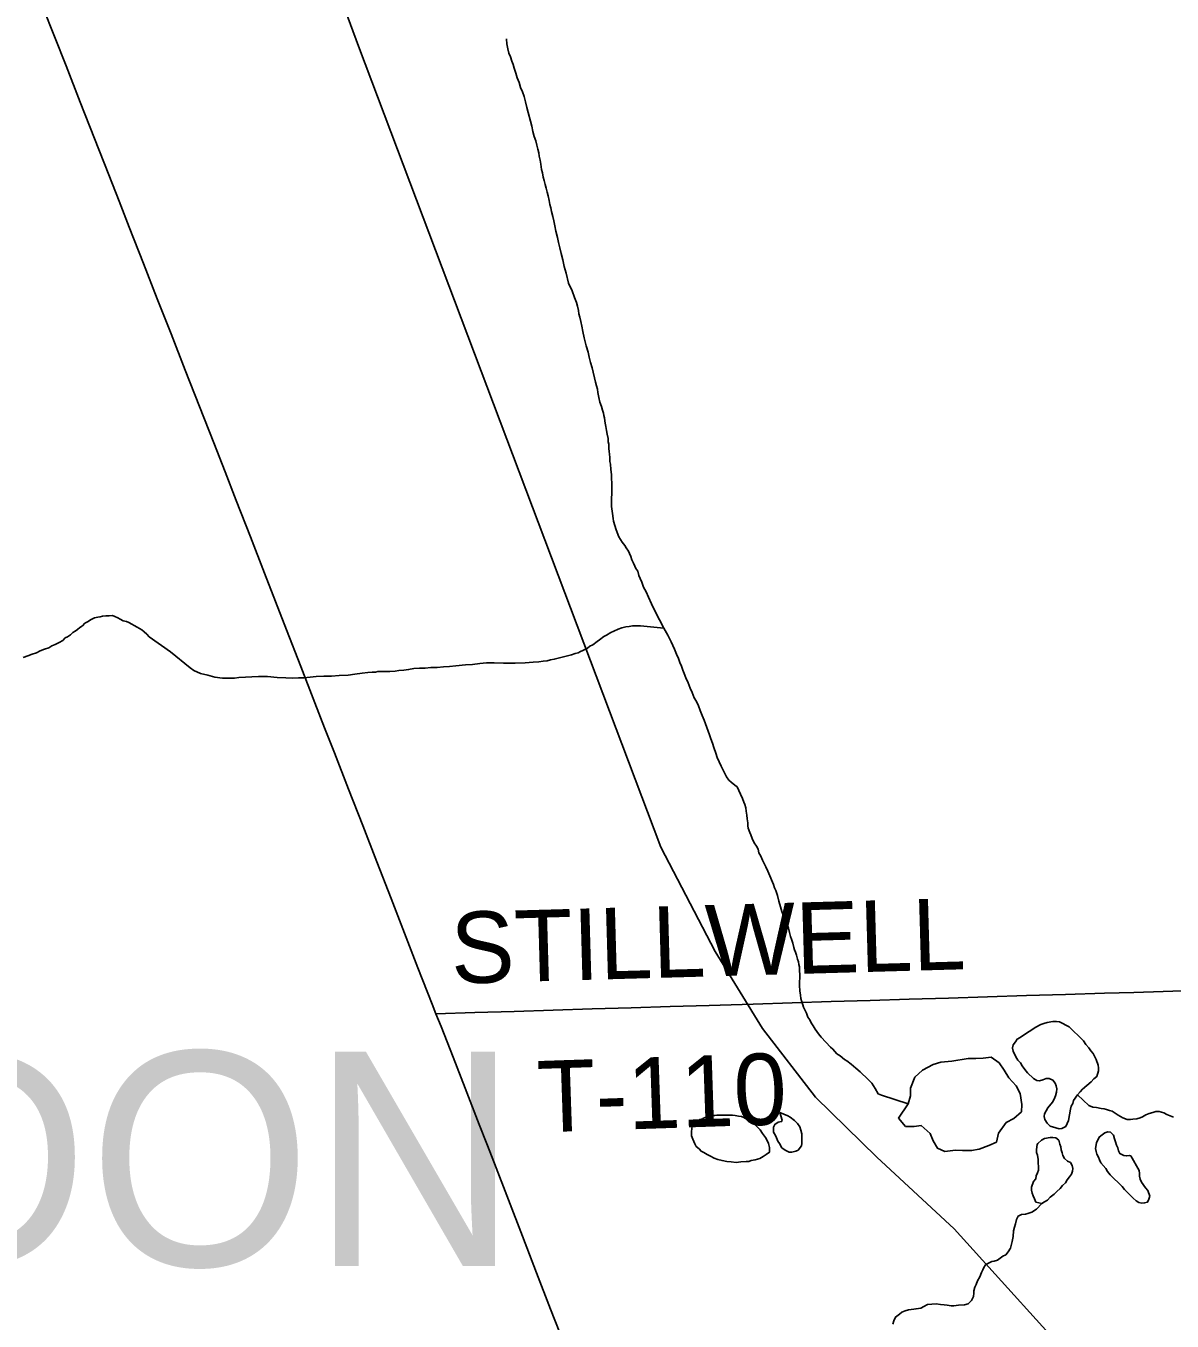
# Model space of a CAD drawing. Extents: x 103424 to 290657, y 38711 to 110967.
# Drawn here: x 166271 to 171115, y 86206 to 91682 of the extents above; entities that cross this region are included whole.
import ezdxf

# ---------------------------------------------------------------- set-up
doc = ezdxf.new("R2010")
doc.units = 0
for name, color, linetype in [('GM_X_Minor_Lake', 7, 'Continuous'), ('GM_X_Minor_River', 7, 'Continuous'), ('GM_X_Rail_Line', 7, 'Continuous'), ('GM_X_State_Route', 7, 'Continuous'), ('GM_X_Township_Road', 7, 'Continuous'), ('GM_X_Township_Road_Text', 7, 'Continuous'), ('GM_X_Township_Text', 7, 'Continuous')]:
    doc.layers.add(name, color=color, linetype=linetype)

msp = doc.modelspace()

# ---------------------------------------------------------------- linework, layer by layer
at = {"layer": 'GM_X_Minor_Lake'}
for points in [[(170737.6, 87393.5), (170679.6, 87450.5), (170639.2, 87470.3), (170627, 87472.2), (170610.9, 87472.1), (170586.8, 87467.8), (170572.7, 87463.6), (170560.7, 87459.5), (170536.6, 87447.2), (170522.6, 87437), (170510.6, 87430.8), (170486.6, 87414.4), (170472.6, 87404.2), (170460.6, 87398.1), (170452.6, 87385.9), (170442.7, 87373.7), (170440.8, 87361.6), (170440.8, 87359.6)], [(170440.8, 87359.6), (170442.9, 87347.5), (170455.2, 87323.4), (170463.4, 87309.3), (170473.6, 87297.3), (170481.8, 87285.3), (170492, 87269.3), (170504.2, 87255.2), (170528.6, 87231.3), (170542.8, 87223.3), (170554.9, 87221.4), (170569, 87225.6), (170583, 87231.7), (170595.1, 87231.8), (170611.3, 87223.9), (170621.5, 87211.9), (170625.6, 87199.9), (170627.8, 87187.8), (170625.9, 87173.6), (170622, 87157.5), (170616.1, 87143.3), (170610.2, 87131.1), (170590.3, 87106.7), (170582.3, 87094.6), (170576.4, 87082.4), (170574.5, 87070.3), (170576.6, 87058.2), (170586.8, 87042.2), (170599.1, 87030.2), (170623.3, 87022.3), (170637.4, 87018.4), (170649.5, 87020.5), (170665.5, 87028.8), (170671.5, 87040.9), (170677.4, 87053.1), (170685, 87101.5), (170688.9, 87113.7), (170694.8, 87125.8), (170698.7, 87138), (170714.6, 87162.3), (170726.6, 87174.5), (170736.6, 87186.7), (170772.5, 87217.3), (170784.5, 87229.5), (170796.5, 87239.7)], [(170796.5, 87239.7), (170804.3, 87264), (170804.2, 87276.1), (170802.1, 87288.2), (170793.8, 87312.3), (170781.5, 87336.4), (170771.3, 87348.4), (170763.1, 87360.5), (170750.9, 87374.5), (170740.6, 87390.5), (170737.6, 87393.5)], [(169958.7, 87063.3), (169988.6, 87028.9), (170024.9, 87028.7), (170055.1, 87032.6), (170093.1, 86998.1), (170105, 86967.8), (170122.9, 86937.4), (170155, 86923.1), (170199.3, 86929), (170229.5, 86926.8), (170267.7, 86926.6), (170300, 86932.5), (170340.3, 86948.4), (170372.6, 86962.4), (170380.9, 87000.7), (170413.3, 87044.9), (170445.6, 87062.9), (170478, 87090.9), (170480.2, 87121.2), (170472.4, 87167.6), (170456.5, 87200), (170424.5, 87234.5), (170404.6, 87266.8), (170384.7, 87297.2), (170350.6, 87321.6), (170316.4, 87317.7), (170286.2, 87315.9), (170254, 87316.1), (170252.8, 87315.9)], [(170252.8, 87315.9), (170183.5, 87304.3), (170137.2, 87300.5), (170104.9, 87290.6), (170060.5, 87266.6), (170028.1, 87236.5), (170009.7, 87190.2), (170009.5, 87157.9), (169999.3, 87123.7), (169958.7, 87063.3)], [(169456.5, 87087.8), (169466.8, 87055.5), (169464.8, 87049.4), (169450.7, 87047.3), (169436.6, 87037.2), (169430.6, 87025), (169430.7, 87004.8), (169438.9, 86990.6), (169443, 86980.6), (169449.1, 86966.4), (169455.2, 86956.4), (169465.5, 86938.2), (169479.7, 86928.2), (169495.9, 86920.1), (169508, 86920.2), (169524.1, 86924.3), (169534.2, 86928.4), (169548.2, 86946.7), (169550.2, 86956.8), (169550.1, 86971), (169550, 86985.1), (169549.9, 86997.3), (169545.8, 87013.4), (169541.7, 87027.6), (169531.5, 87041.7), (169525.8, 87047.3)], [(169525.8, 87047.3), (169519.3, 87053.7), (169501, 87067.8), (169490.9, 87073.8), (169456.5, 87087.8)], [(169089, 87029.9), (169087.2, 87027.3), (169085.2, 87021.3), (169083.3, 87005.1), (169083.4, 86988.9), (169089.5, 86974.8), (169097.7, 86954.6), (169103.8, 86944.5), (169116, 86934.5), (169124.2, 86924.4), (169136.3, 86918.4), (169150.5, 86910.4), (169164.7, 86902.3), (169178.9, 86894.3), (169195.1, 86888.3), (169213.3, 86884.4), (169233.5, 86880.4), (169251.7, 86878.5), (169271.9, 86876.6), (169292.1, 86878.7), (169314.3, 86880.8), (169326.4, 86880.9), (169336.5, 86885), (169352.7, 86887.1), (169372.8, 86893.3), (169386.9, 86901.4), (169399, 86909.6), (169413, 86919.7), (169413, 86929.8), (169412.9, 86940), (169408.8, 86956.1), (169402.6, 86972.3), (169396.5, 86982.4), (169384.3, 86998.5), (169374.1, 87014.6), (169361.9, 87026.7), (169347.7, 87040.8), (169321.3, 87056.8), (169305.1, 87066.8), (169295, 87070.8), (169282.8, 87072.8), (169268.7, 87074.7), (169256.5, 87076.7), (169242.4, 87076.6), (169228.3, 87076.6), (169216.2, 87076.5), (169204, 87076.4), (169191.9, 87076.4), (169181.8, 87074.3), (169171.7, 87074.3), (169161.6, 87072.2), (169151.5, 87070.1), (169141.5, 87066), (169131.4, 87061.9), (169129.6, 87061.3)], [(169129.6, 87061.3), (169119.3, 87057.8), (169103.2, 87045.6), (169090.8, 87033.9), (169089, 87029.9)], [(170563.9, 86703.1), (170575.9, 86709.2), (170587.9, 86717.4), (170599.9, 86729.6), (170615.9, 86741.9), (170627.9, 86754.1), (170641.9, 86766.3), (170651.8, 86778.5), (170663.8, 86790.7), (170671.7, 86802.9), (170681.7, 86815.1), (170689.6, 86827.2), (170693.5, 86839.4), (170695.4, 86851.5), (170693.3, 86863.6), (170685.1, 86875.6), (170673, 86881.6), (170660.8, 86893.6), (170652.6, 86905.6), (170650.5, 86917.7), (170646.3, 86929.7), (170644.2, 86941.8), (170640.1, 86953.9), (170635.9, 86970), (170623.7, 86980), (170611.6, 86981.9), (170599.5, 86981.8), (170575.4, 86977.5), (170563.4, 86971.3), (170547.4, 86957.1), (170544.9, 86952)], [(170940, 86904.4), (170934.6, 86906.1), (170922.6, 86904), (170910.5, 86905.9), (170894.3, 86913.8), (170888.1, 86925.9), (170886, 86938), (170879.8, 86950), (170875.7, 86964.1), (170871.5, 86976.1), (170867.3, 86992.3), (170855.1, 87004.2), (170843, 87006.2), (170831, 87002), (170819, 86993.8), (170807, 86983.6), (170795.1, 86959.3), (170791.3, 86935.1), (170793.5, 86923), (170797.6, 86910.9), (170803.8, 86898.9), (170807.9, 86886.8), (170814.1, 86874.8), (170834.4, 86850.7), (170842.6, 86838.7), (170852.9, 86824.6)], [(170544.9, 86952), (170541.6, 86930.8), (170541.7, 86918.7), (170545.8, 86906.6), (170549.1, 86888.4)], [(170549.1, 86888.4), (170550.5, 86844.1), (170546.6, 86832), (170540.6, 86819.8), (170538.7, 86807.7), (170528.8, 86795.5), (170521, 86771.3), (170521.1, 86759.1), (170523.2, 86747.1), (170527.3, 86735), (170533.5, 86723), (170539.7, 86708.9), (170551.8, 86705), (170563.9, 86703.1)], [(171020.9, 86733.4), (171012.6, 86757.5), (171002.4, 86769.6), (170986.1, 86793.6), (170979.9, 86805.7), (170977.8, 86817.7), (170977.7, 86829.8), (170975.5, 86841.9), (170940, 86904.4)], [(170852.9, 86824.6), (170903.7, 86774.7), (170913.9, 86762.7), (170926.1, 86748.7), (170950.5, 86724.7), (170962.7, 86714.7), (170974.8, 86706.8), (170986.9, 86704.9), (170999, 86705), (171011.1, 86709.1), (171017, 86721.3), (171020.9, 86733.4)]]:
    msp.add_lwpolyline(points, dxfattribs=at)
at = {"layer": 'GM_X_Minor_River'}
for points in [[(168301.5, 91628.3), (168301.5, 91626.3), (168303.7, 91606.1), (168307.8, 91585.9), (168312, 91567.7), (168318.2, 91551.6), (168324.3, 91533.4), (168330.5, 91519.3), (168334.6, 91503.1), (168340.8, 91482.9), (168347, 91462.7), (168355.2, 91442.5), (168361.4, 91422.3), (168369.6, 91404.2), (168375.8, 91384), (168381.9, 91361.8), (168388.2, 91337.5), (168408.8, 91258.8), (168413, 91236.5), (168419.2, 91214.3), (168425.4, 91196.1), (168429.5, 91178), (168433.7, 91161.8), (168437.8, 91145.7), (168439.9, 91131.5), (168444, 91115.3), (168446.2, 91097.2), (168450.4, 91074.9), (168454.5, 91060.8), (168456.6, 91042.6), (168460.8, 91028.5), (168464.9, 91012.3), (168469, 90996.1), (168473.2, 90980), (168477.3, 90963.8), (168481.5, 90943.6), (168485.6, 90927.5), (168489.7, 90913.3), (168491.9, 90897.2), (168498, 90877), (168502.2, 90858.8), (168506.4, 90836.6), (168510.5, 90814.3), (168516.8, 90788.1), (168520.9, 90765.9), (168527.1, 90743.6), (168533.3, 90719.4), (168539.6, 90693.1), (168545.8, 90664.9), (168554.1, 90636.6), (168564.4, 90594.2), (168578.8, 90561.9), (168589, 90533.6), (168597.2, 90513.4), (168601.4, 90497.3), (168605.5, 90479.1), (168607.6, 90465), (168611.7, 90450.8), (168615.9, 90432.6), (168620.1, 90412.4), (168624.2, 90390.2), (168630.5, 90363.9), (168638.8, 90329.6), (168647, 90303.4), (168651.2, 90281.1), (168657.4, 90258.9), (168663.6, 90236.7), (168678.1, 90176.1), (168682.2, 90159.9), (168686.3, 90145.8), (168688.4, 90131.7), (168692.6, 90111.5), (168696.8, 90091.3), (168702.9, 90073.1), (168707.1, 90056.9), (168711.2, 90044.8), (168713.3, 90034.7), (168715.4, 90024.6), (168717.5, 90012.5), (168719.5, 90002.4), (168721.6, 89988.2), (168723.8, 89972.1), (168727.9, 89955.9), (168732.1, 89937.7), (168732.1, 89923.6), (168734.2, 89913.5), (168734.3, 89895.3), (168736.4, 89883.1), (168736.5, 89871), (168738.6, 89856.9), (168738.7, 89840.7), (168740.8, 89828.6), (168743, 89806.3), (168745.1, 89786.1), (168745.2, 89765.9), (168747.3, 89751.8), (168747.4, 89739.6), (168747.5, 89729.5), (168747.6, 89713.3), (168747.7, 89699.2), (168745.7, 89689.1)], [(168745.7, 89689.1), (168745.7, 89678.9), (168745.8, 89666.8), (168745.9, 89650.6), (168750.2, 89620.3), (168752.3, 89600.1), (168754.4, 89588), (168764.7, 89551.6), (168777, 89521.4), (168791.3, 89499.2), (168801.5, 89485.1), (168807.6, 89475), (168817.8, 89460.9), (168821.9, 89450.8), (168828, 89438.7), (168832.2, 89424.6), (168838.3, 89410.4), (168844.4, 89398.3), (168848.5, 89388.2), (168856.7, 89376.1), (168860.8, 89358), (168867, 89345.9), (168873.1, 89329.7), (168881.3, 89309.5), (168891.6, 89289.4), (168901.8, 89267.2), (168914.1, 89238.9), (168930.5, 89206.6), (168948.8, 89170.3), (168967.2, 89136), (168983.6, 89105.8), (168997.9, 89077.5), (169012.2, 89047.3), (169020.4, 89025.1), (169028.6, 89006.9), (169034.8, 88990.8), (169041, 88974.6), (169047.1, 88958.5), (169053.3, 88944.3), (169059.4, 88926.2), (169069.7, 88904), (169077.9, 88881.8), (169086.1, 88863.6), (169094.3, 88841.4), (169104.5, 88825.3), (169112.7, 88807.1), (169120.9, 88786.9), (169129.1, 88766.7), (169137.3, 88746.6), (169159.9, 88684), (169166, 88667.8), (169172.2, 88649.7), (169178.4, 88631.5), (169186.6, 88607.3), (169192.8, 88589.1), (169201, 88570.9), (169209.2, 88552.8), (169217.4, 88534.6), (169225.5, 88518.5), (169231.7, 88506.4), (169241.9, 88492.3), (169252, 88484.2), (169266.2, 88472.2), (169276.4, 88464.1), (169290.7, 88433.9), (169298.9, 88415.7), (169305, 88399.5), (169309.1, 88389.5), (169313.3, 88375.3), (169315.4, 88361.2), (169317.5, 88345), (169319.6, 88328.8), (169321.7, 88312.7), (169321.8, 88300.5), (169323.9, 88290.4), (169330.1, 88272.3), (169334.2, 88262.2), (169340.3, 88246), (169348.5, 88227.9), (169358.7, 88213.8), (169364.8, 88201.7), (169369, 88185.5), (169377.1, 88171.4), (169383.3, 88155.2), (169389.4, 88143.1), (169397.6, 88127), (169405.8, 88108.8), (169409.9, 88098.7), (169430.4, 88052.3), (169434.5, 88038.2), (169440.6, 88026.1), (169446.8, 88005.9), (169453, 87981.7), (169459.3, 87957.4), (169465.4, 87937.2), (169471.6, 87923.1), (169477.7, 87911), (169481.8, 87896.9), (169488, 87884.8), (169494.1, 87866.6), (169498.3, 87848.4)], [(166882, 89035.8), (166791.6, 89098.6), (166781.3, 89110.5), (166771, 89120.4), (166760.8, 89128.3), (166750.6, 89134.2), (166740.4, 89140.1), (166705.8, 89159.7), (166695.6, 89163.5), (166681.4, 89167.3), (166669.2, 89173.2), (166659, 89179), (166646.8, 89184.9), (166636.6, 89188.7), (166622.5, 89188.5), (166608.4, 89188.2), (166594.3, 89186), (166584.3, 89183.8), (166574.2, 89181.6), (166560.1, 89179.3), (166546.1, 89173), (166530.2, 89162.6), (166520.2, 89156.4), (166510.3, 89146.1), (166498.3, 89137.8), (166488.4, 89129.5), (166478.4, 89123.3), (166468.4, 89117), (166458.5, 89106.8), (166446.6, 89098.5), (166436.5, 89094.2), (166426.6, 89084), (166410.6, 89075.6), (166394.7, 89067.2), (166380.6, 89060.9), (166366.7, 89052.6), (166348.6, 89046.2), (166330.6, 89039.8), (166314.6, 89031.5), (166296.5, 89025.1), (166278.5, 89018.7), (166258.4, 89012.3)], [(166882, 89035.8), (166964.4, 88968.4), (166980.6, 88956.3), (167008.9, 88944.3), (167039.3, 88936.4), (167069.6, 88928.4), (167102, 88924.6), (167130.3, 88924.7), (167152.5, 88924.8), (167170.7, 88926.9), (167253.4, 88931.4), (167291.8, 88931.6), (167332.3, 88927.7), (167368.6, 88925.9), (167398.9, 88924), (167423.2, 88926.2), (167445.4, 88926.3), (167471.6, 88928.4), (167497.9, 88930.6), (167530.2, 88932.8), (167562.5, 88932.9), (167594.8, 88935.1), (167633.2, 88937.3), (167661.4, 88941.5), (167691.7, 88945.7), (167715.9, 88947.8), (167734.1, 88949.9), (167748.3, 88950), (167758.3, 88952.1), (167778.5, 88952.2), (167794.7, 88952.3), (167808.8, 88952.3), (167831, 88954.5), (167847.2, 88956.6), (167867.4, 88958.7), (167887.6, 88960.8), (167909.8, 88965), (167934, 88967.1), (167958.2, 88967.2), (167982.5, 88969.4), (168008.7, 88969.5), (168035, 88971.7), (168061.2, 88973.8), (168087.5, 88976), (168127.8, 88980.2), (168158.1, 88982.4), (168188.4, 88986.6), (168216.7, 88988.7), (168249, 88988.9), (168289.4, 88987.1), (168337.9, 88987.3), (168380.3, 88989.5), (168414.6, 88991.7), (168438.9, 88993.9), (168457, 88996), (168473.2, 88998.1), (168487.3, 89002.2), (168503.4, 89004.3), (168519.6, 89008.4), (168576, 89022.9), (168592.2, 89029), (168604.3, 89031.1), (168614.3, 89037.2), (168624.4, 89041.3), (168644.5, 89051.5), (168654.6, 89059.7), (168666.7, 89065.8), (168684.8, 89080), (168694.8, 89086.1), (168712.9, 89100.4), (168725, 89106.5), (168743.1, 89116.7), (168755.2, 89122.8), (168773.3, 89131), (168789.5, 89137.2), (168805.6, 89141.3), (168819.7, 89143.4), (168833.9, 89145.5), (168854.1, 89145.6), (168868.2, 89145.7), (168967.2, 89136)], [(169498.3, 87848.4), (169502.4, 87832.3), (169506.6, 87820.1), (169512.7, 87804), (169516.9, 87785.8), (169518.9, 87775.7), (169523, 87765.6), (169527.2, 87753.5), (169531.3, 87735.3), (169535.4, 87725.2), (169537.5, 87713.1), (169539.6, 87703), (169539.7, 87686.8), (169541.8, 87670.7), (169541.9, 87656.5), (169540, 87640.3), (169540.1, 87624.1), (169542.2, 87601.9), (169544.4, 87583.7), (169546.5, 87569.6), (169550.6, 87555.4), (169554.7, 87543.3), (169556.8, 87533.2), (169562.9, 87521.1), (169569.1, 87507), (169575.2, 87490.8), (169583.4, 87478.8), (169589.5, 87466.6), (169597.7, 87454.6), (169605.8, 87440.4), (169620.1, 87420.3), (169632.3, 87406.2), (169670.9, 87363.9), (169681.1, 87355.9), (169697.4, 87335.7), (169711.6, 87327.7), (169729.8, 87311.6), (169740, 87305.6), (169758.2, 87291.5), (169768.4, 87283.5), (169778.5, 87275.5), (169796.8, 87259.4), (169807, 87249.3), (169821.2, 87237.2), (169831.4, 87225.2), (169845.6, 87211.1), (169859.9, 87188.9), (169872.1, 87166.7), (169886.3, 87160.7), (169999.3, 87123.7)], [(170714.6, 87162.3), (170763.3, 87116.5), (170779.5, 87110.5), (170795.6, 87108.6), (170815.9, 87104.7), (170828, 87102.7), (170838.1, 87100.7), (170850.3, 87096.7), (170862.4, 87092.7), (170874.6, 87084.7), (170886.7, 87076.7), (170907, 87064.7), (170925.2, 87058.7), (170939.4, 87058.7), (170949.5, 87058.8), (170965.6, 87060.9), (170979.7, 87065), (170989.8, 87069.1), (171003.9, 87077.3), (171018, 87083.4), (171034.1, 87087.5), (171046.2, 87091.6), (171060.4, 87091.7), (171070.5, 87089.7), (171080.6, 87085.7), (171092.8, 87079.7), (171106.9, 87073.7), (171121.1, 87067.7)], [(170563.9, 86703.1), (170541.7, 86678.6), (170521.6, 86666.4), (170505.5, 86660.2), (170495.4, 86658.2), (170479.2, 86656), (170465.1, 86649.9), (170457.1, 86635.7), (170453.2, 86617.5), (170449.3, 86603.3), (170445.3, 86587.1), (170443.4, 86562.9), (170439.5, 86542.6), (170431.6, 86514.3), (170421.6, 86498), (170411.6, 86485.8), (170399.5, 86479.7), (170377.4, 86463.4), (170363.3, 86459.3), (170353.2, 86457.2), (170339.1, 86451.1), (170327, 86442.9), (170319, 86432.8), (170315, 86422.7), (170309, 86410.5), (170303.1, 86392.3), (170293.1, 86376), (170287.1, 86359.8), (170281.1, 86349.7), (170277.2, 86333.5), (170277.2, 86323.4), (170275.3, 86309.2), (170267.3, 86293), (170253.3, 86278.8), (170237.1, 86274.7), (170212.9, 86272.5), (170192.7, 86270.4), (170180.6, 86270.3), (170164.4, 86272.3), (170152.3, 86274.2), (170136.1, 86276.2), (170117.9, 86278.1), (170081.6, 86275.9), (170065.5, 86267.7), (170053.4, 86259.6), (170033.2, 86257.5), (170023.1, 86255.4), (170000.9, 86253.3), (169986.8, 86249.1), (169972.7, 86243), (169962.6, 86234.9), (169946.6, 86222.7), (169938.6, 86206.4), (169934.6, 86192.3)]]:
    msp.add_lwpolyline(points, dxfattribs=at)
at = {"layer": 'GM_X_Rail_Line'}
msp.add_lwpolyline([(167584.5, 91845.8), (167676.7, 91597.4), (168954.7, 88210.3), (169184.4, 87768.9), (169383.8, 87442.5), (169607.4, 87152.3), (169867.3, 86898.4), (170193.6, 86596.1), (170767.7, 85961.4)], dxfattribs=at)
at = {"layer": 'GM_X_State_Route'}
msp.add_lwpolyline([(168547.9, 86102), (168488.4, 86256), (168429, 86410), (168369.5, 86564), (168310, 86717.9), (168250.5, 86871.9), (168218.6, 86954.6), (168186.7, 87037.3), (168126.8, 87191.1), (168076.1, 87321.2), (168025.5, 87451.3), (168003.5, 87505.3), (167987.1, 87545.5), (167927.6, 87699.5), (167871, 87846.4), (167814.3, 87993.2), (167754.4, 88147), (167694.4, 88300.8), (167634.5, 88454.6), (167574.5, 88608.3), (167533.2, 88714.3), (167491.9, 88820.3), (167432.2, 88974.1), (167372.5, 89128), (167325.9, 89248.1), (167279.4, 89368.1), (167219.4, 89521.9), (167159.4, 89675.6), (167112, 89797.2), (167064.5, 89918.8), (167004.3, 90072.5), (166944.1, 90226.2), (166884, 90379.9), (166825.7, 90528.7), (166767.4, 90677.4), (166707.3, 90831.2), (166664.1, 90941.7), (166620.9, 91052.1), (166560.6, 91205.8), (166500.4, 91359.5), (166440.1, 91513.1), (166391.2, 91637.6), (166342.4, 91762.1)], dxfattribs=at)
at = {"layer": 'GM_X_Township_Road'}
msp.add_lwpolyline([(168003.5, 87505.3), (168168.5, 87510.4), (168333.5, 87515.4), (168498.5, 87520.5), (168663.5, 87525.5), (168828.5, 87530.5), (168993.5, 87535.6), (169158.5, 87540.6), (169251.4, 87543.5), (169344.3, 87546.3), (169509.3, 87551.4), (169674.3, 87556.4), (169839.3, 87561.5), (170004.3, 87566.6), (170169.3, 87571.7), (170334.3, 87576.7), (170499.3, 87581.8), (170664.3, 87586.8), (170829.3, 87591.9), (170953.5, 87595.7), (171077.7, 87599.5), (171242.7, 87604.5)], dxfattribs=at)

# ---------------------------------------------------------------- texts
at = {"layer": 'GM_X_Township_Road_Text'}
for s, rotation, p in [('STILLWELL', 1.6152, (168070, 87632.2)), ('T-110', 1.9297, (168436.8, 87003.2))]:
    msp.add_text(s, height=301.87, rotation=rotation, dxfattribs=at).set_placement(p)
at = {"layer": 'GM_X_Township_Text'}
msp.add_text('CLARIDON', height=905.61, rotation=0, dxfattribs=at).set_placement((162094, 86438.8))

doc.saveas('drawing.dxf')
